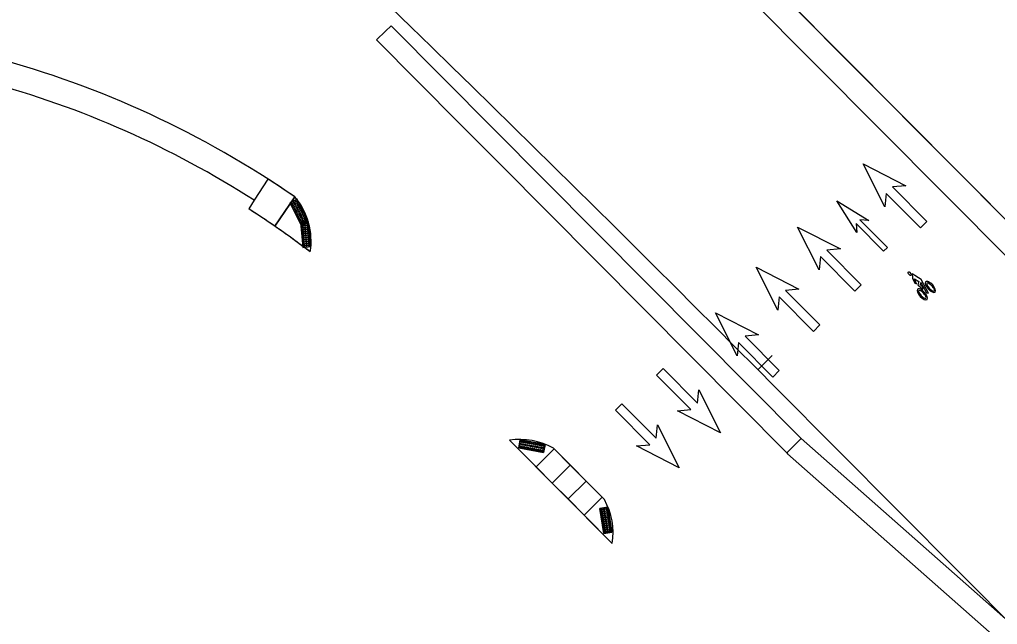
# Model space of a CAD drawing. Extents: x -5665 to 1997148, y 4 to 827579.
# Drawn here: x 1971970.2 to 1972163, y 802141.4 to 802260.6 of the extents above; entities that cross this region are included whole.
import ezdxf

# ---------------------------------------------------------------- set-up
doc = ezdxf.new("R2010")
doc.units = 0
for name, color, linetype in [('RD_HC_CL_Rel', 7, 'Continuous'), ('RD_HC_Data_Tic_Rel', 7, 'Continuous'), ('RD_PD_SW', 7, 'Continuous'), ('RD_Sketch8', 7, 'Continuous')]:
    doc.layers.add(name, color=color, linetype=linetype)

msp = doc.modelspace()

# ---------------------------------------------------------------- linework, layer by layer
at = {"layer": 'RD_HC_CL_Rel'}
msp.add_line((1972119.32, 802188.01), (1972571.34, 801732.96), dxfattribs=at)
msp.add_arc((1968054.42, 798150.11), 5729.58, 44.809081, 48.405807, dxfattribs=at)
at = {"layer": 'RD_HC_Data_Tic_Rel'}
msp.add_line((1972115.8, 802191.55), (1972118.63, 802194.37), dxfattribs=at)
at = {"layer": 'RD_PD_SW'}
for p, q in [((1972169.24, 802216.51), (1972015.58, 802371.19)), ((1972015.58, 802371.19), (1972169.24, 802216.51)), ((1972012.03, 802367.67), (1972165.53, 802213.14)), ((1972012.03, 802367.67), (1972165.53, 802213.14)), ((1972124.31, 802178.02), (1972043.47, 802259.4)), ((1972064.96, 802232.09), (1972121.46, 802175.19)), ((1972064.96, 802232.09), (1972064.96, 802232.09)), ((1972019.2, 802229.17), (1972016.5, 802224.97)), ((1972019.2, 802229.17), (1972016.5, 802224.97)), ((1972016.5, 802224.97), (1972015.41, 802223.28)), ((1972016.5, 802224.97), (1972015.41, 802223.28)), ((1972024.51, 802225.63), (1972020.53, 802219.87)), ((1972020.53, 802219.87), (1972024.51, 802225.63)), ((1972024.51, 802225.63), (1972020.53, 802219.87)), ((1972066.83, 802177.71), (1972087.08, 802157.32)), ((1972066.83, 802177.71), (1972072.07, 802172.42)), ((1972124.31, 802178.02), (1972121.46, 802175.19)), ((1972124.31, 802178.02), (1972121.46, 802175.19)), ((1972121.46, 802175.19), (1972124.31, 802178.02)), ((1972262.78, 802055.65), (1972124.31, 802178.02)), ((1972075.62, 802175.95), (1972072.07, 802172.42)), ((1972072.07, 802172.42), (1972075.62, 802175.95)), ((1972075.62, 802175.95), (1972072.07, 802172.42)), ((1972075.47, 802176.1), (1972085.53, 802165.97)), ((1972075.62, 802175.95), (1972075.47, 802176.1)), ((1972078.79, 802172.76), (1972075.62, 802175.95)), ((1972121.66, 802175.02), (1972121.46, 802175.19)), ((1972121.46, 802175.19), (1972121.65, 802175.02)), ((1972121.65, 802175.02), (1972259.84, 802052.91)), ((1972078.79, 802172.76), (1972075.24, 802169.23)), ((1972075.24, 802169.23), (1972078.79, 802172.76)), ((1972078.79, 802172.76), (1972075.24, 802169.23)), ((1972081.91, 802169.62), (1972078.79, 802172.76)), ((1972072.07, 802172.42), (1972075.24, 802169.23)), ((1972075.24, 802169.23), (1972078.36, 802166.09)), ((1972081.91, 802169.62), (1972078.36, 802166.09)), ((1972078.36, 802166.09), (1972081.91, 802169.62)), ((1972081.91, 802169.62), (1972078.36, 802166.09)), ((1972085.08, 802166.43), (1972081.91, 802169.62)), ((1972078.36, 802166.09), (1972081.53, 802162.9)), ((1972085.08, 802166.43), (1972081.53, 802162.9)), ((1972081.53, 802162.9), (1972085.08, 802166.43)), ((1972085.08, 802166.43), (1972081.53, 802162.9)), ((1972085.53, 802165.97), (1972085.08, 802166.43)), ((1972081.53, 802162.9), (1972087.08, 802157.32))]:
    msp.add_line(p, q, dxfattribs=at)
for points in [[(1972043.47, 802259.4), (1972042.4, 802258.34), (1972040.63, 802256.58)], [(1972040.63, 802256.58), (1972056.99, 802240.11), (1972064.96, 802232.09)], [(1972064.96, 802232.09), (1972064.96, 802232.09)], [(1972073.54, 802175.28), (1972068.64, 802176.18), (1972068.92, 802177.75), (1972073.83, 802176.85), (1972073.54, 802175.28)], [(1972087.01, 802159.56), (1972085.43, 802159.3), (1972084.62, 802164.22), (1972086.19, 802164.48), (1972087.01, 802159.56)]]:
    msp.add_lwpolyline(points, dxfattribs=at)
for points in [[(1972027.17, 802220.71), (1972024.96, 802225.17), (1972023.53, 802224.46), (1972025.74, 802219.99)], [(1972027.67, 802215.84), (1972027.2, 802220.81), (1972025.61, 802220.66), (1972026.07, 802215.69)], [(1972073.83, 802176.85), (1972068.92, 802177.75), (1972068.64, 802176.18), (1972073.54, 802175.28)], [(1972087.01, 802159.56), (1972086.19, 802164.48), (1972084.62, 802164.22), (1972085.43, 802159.3)]]:
    msp.add_lwpolyline(points, close=True, dxfattribs=at)
for centre, radius in [((1972024.83, 802224.77), 0.146), ((1972024.83, 802224.77), 0.073), ((1972023.93, 802224.32), 0.146), ((1972023.93, 802224.32), 0.073), ((1972024.1, 802223.96), 0.146), ((1972024.1, 802223.96), 0.073), ((1972024.28, 802223.6), 0.146), ((1972024.28, 802223.6), 0.073), ((1972024.37, 802224.54), 0.146), ((1972024.37, 802224.54), 0.073), ((1972024.46, 802223.24), 0.146), ((1972024.46, 802223.24), 0.073), ((1972024.55, 802224.18), 0.146), ((1972024.55, 802224.18), 0.073), ((1972024.64, 802222.89), 0.146), ((1972024.64, 802222.89), 0.073), ((1972024.73, 802223.82), 0.146), ((1972024.73, 802223.82), 0.073), ((1972024.91, 802223.47), 0.146), ((1972024.91, 802223.47), 0.073), ((1972025.01, 802224.41), 0.146), ((1972025.01, 802224.41), 0.073), ((1972025.08, 802223.11), 0.146), ((1972025.08, 802223.11), 0.073), ((1972025.18, 802224.05), 0.146), ((1972025.18, 802224.05), 0.073), ((1972025.26, 802222.75), 0.146), ((1972025.36, 802223.69), 0.146), ((1972025.36, 802223.69), 0.073), ((1972025.54, 802223.33), 0.146), ((1972025.54, 802223.33), 0.073), ((1972025.72, 802222.98), 0.146), ((1972025.72, 802222.98), 0.073), ((1972024.81, 802222.53), 0.146), ((1972024.81, 802222.53), 0.073), ((1972024.99, 802222.17), 0.146), ((1972024.99, 802222.17), 0.073), ((1972025.17, 802221.81), 0.146), ((1972025.17, 802221.81), 0.073), ((1972025.26, 802222.75), 0.073), ((1972025.35, 802221.45), 0.146), ((1972025.35, 802221.45), 0.073), ((1972025.44, 802222.39), 0.146), ((1972025.44, 802222.39), 0.073), ((1972025.53, 802221.09), 0.146), ((1972025.53, 802221.09), 0.073), ((1972025.62, 802222.03), 0.146), ((1972025.62, 802222.03), 0.073), ((1972025.8, 802221.67), 0.146), ((1972025.8, 802221.67), 0.073), ((1972025.9, 802222.62), 0.146), ((1972025.9, 802222.62), 0.073), ((1972025.97, 802221.32), 0.146), ((1972025.97, 802221.32), 0.073), ((1972026.07, 802222.26), 0.146), ((1972026.07, 802222.26), 0.073), ((1972026.15, 802220.96), 0.146), ((1972026.15, 802220.96), 0.073), ((1972026.25, 802221.9), 0.146), ((1972026.25, 802221.9), 0.073), ((1972026.43, 802221.54), 0.146), ((1972026.43, 802221.54), 0.073), ((1972026.61, 802221.18), 0.146), ((1972026.61, 802221.18), 0.073), ((1972026.78, 802220.83), 0.146), ((1972025.7, 802220.74), 0.146), ((1972025.7, 802220.74), 0.073), ((1972025.88, 802220.38), 0.146), ((1972025.93, 802220.38), 0.146), ((1972025.88, 802220.38), 0.073), ((1972025.97, 802219.98), 0.146), ((1972025.93, 802220.38), 0.073), ((1972026.01, 802219.59), 0.146), ((1972025.97, 802219.98), 0.073), ((1972026.04, 802219.19), 0.146), ((1972026.01, 802219.59), 0.073), ((1972026.04, 802219.19), 0.073), ((1972026.33, 802220.6), 0.146), ((1972026.33, 802220.6), 0.073), ((1972026.43, 802220.43), 0.146), ((1972026.47, 802220.03), 0.146), ((1972026.43, 802220.43), 0.073), ((1972026.5, 802219.63), 0.146), ((1972026.47, 802220.03), 0.073), ((1972026.54, 802219.23), 0.146), ((1972026.5, 802219.63), 0.073), ((1972026.54, 802219.23), 0.073), ((1972026.78, 802220.83), 0.073), ((1972026.93, 802220.48), 0.146), ((1972026.97, 802220.08), 0.146), ((1972026.93, 802220.48), 0.073), ((1972027.01, 802219.68), 0.146), ((1972026.97, 802220.08), 0.073), ((1972027.05, 802219.28), 0.146), ((1972027.01, 802219.68), 0.073), ((1972027.08, 802218.88), 0.146), ((1972027.05, 802219.28), 0.073), ((1972026.08, 802218.79), 0.146), ((1972026.12, 802218.39), 0.146), ((1972026.08, 802218.79), 0.073), ((1972026.16, 802217.99), 0.146), ((1972026.12, 802218.39), 0.073), ((1972026.19, 802217.6), 0.146), ((1972026.16, 802217.99), 0.073), ((1972026.23, 802217.2), 0.146), ((1972026.19, 802217.6), 0.073), ((1972026.23, 802217.2), 0.073), ((1972026.58, 802218.84), 0.146), ((1972026.61, 802218.44), 0.146), ((1972026.58, 802218.84), 0.073), ((1972026.65, 802218.04), 0.146), ((1972026.61, 802218.44), 0.073), ((1972026.69, 802217.64), 0.146), ((1972026.65, 802218.04), 0.073), ((1972026.73, 802217.24), 0.146), ((1972026.69, 802217.64), 0.073), ((1972026.73, 802217.24), 0.073), ((1972027.12, 802218.49), 0.146), ((1972027.08, 802218.88), 0.073), ((1972027.16, 802218.09), 0.146), ((1972027.12, 802218.49), 0.073), ((1972027.2, 802217.69), 0.146), ((1972027.16, 802218.09), 0.073), ((1972027.23, 802217.29), 0.146), ((1972027.2, 802217.69), 0.073), ((1972027.23, 802217.29), 0.073), ((1972026.27, 802216.8), 0.146), ((1972026.31, 802216.4), 0.146), ((1972026.27, 802216.8), 0.073), ((1972026.34, 802216), 0.146), ((1972026.31, 802216.4), 0.073), ((1972026.34, 802216), 0.073), ((1972026.76, 802216.85), 0.146), ((1972026.8, 802216.45), 0.146), ((1972026.76, 802216.85), 0.073), ((1972026.84, 802216.05), 0.146), ((1972026.8, 802216.45), 0.073), ((1972026.84, 802216.05), 0.073), ((1972027.27, 802216.89), 0.146), ((1972027.31, 802216.49), 0.146), ((1972027.27, 802216.89), 0.073), ((1972027.35, 802216.1), 0.146), ((1972027.31, 802216.49), 0.073), ((1972027.35, 802216.1), 0.073), ((1972069.08, 802176.9), 0.146), ((1972069.08, 802176.9), 0.073), ((1972069.17, 802177.4), 0.146), ((1972069.17, 802177.4), 0.073), ((1972069.47, 802176.83), 0.146), ((1972069.47, 802176.83), 0.073), ((1972069.56, 802177.33), 0.146), ((1972069.56, 802177.33), 0.073), ((1972069.86, 802176.76), 0.146), ((1972069.86, 802176.76), 0.073), ((1972069.96, 802177.26), 0.146), ((1972069.96, 802177.26), 0.073), ((1972070.26, 802176.69), 0.146), ((1972070.26, 802176.69), 0.073), ((1972070.35, 802177.19), 0.146), ((1972070.35, 802177.19), 0.073), ((1972070.65, 802176.62), 0.146), ((1972070.65, 802176.62), 0.073), ((1972070.74, 802177.12), 0.146), ((1972070.74, 802177.12), 0.073), ((1972071.04, 802176.54), 0.146), ((1972071.04, 802176.54), 0.073), ((1972071.14, 802177.04), 0.146), ((1972071.14, 802177.04), 0.073), ((1972071.44, 802176.47), 0.146), ((1972071.53, 802176.97), 0.146), ((1972071.53, 802176.97), 0.073), ((1972071.92, 802176.9), 0.146), ((1972071.92, 802176.9), 0.073), ((1972072.32, 802176.83), 0.146), ((1972072.32, 802176.83), 0.073), ((1972072.71, 802176.76), 0.146), ((1972072.71, 802176.76), 0.073), ((1972073.1, 802176.68), 0.146), ((1972073.1, 802176.68), 0.073), ((1972073.5, 802176.61), 0.146), ((1972073.5, 802176.61), 0.073), ((1972068.99, 802176.41), 0.146), ((1972068.99, 802176.41), 0.073), ((1972069.38, 802176.34), 0.146), ((1972069.38, 802176.34), 0.073), ((1972069.77, 802176.27), 0.146), ((1972069.77, 802176.27), 0.073), ((1972070.17, 802176.2), 0.146), ((1972070.17, 802176.2), 0.073), ((1972070.56, 802176.12), 0.146), ((1972070.56, 802176.12), 0.073), ((1972070.95, 802176.05), 0.146), ((1972070.95, 802176.05), 0.073), ((1972071.35, 802175.98), 0.146), ((1972071.35, 802175.98), 0.073), ((1972071.44, 802176.47), 0.073), ((1972071.74, 802175.91), 0.146), ((1972071.74, 802175.91), 0.073), ((1972071.83, 802176.4), 0.146), ((1972071.83, 802176.4), 0.073), ((1972072.13, 802175.84), 0.146), ((1972072.13, 802175.84), 0.073), ((1972072.22, 802176.33), 0.146), ((1972072.22, 802176.33), 0.073), ((1972072.53, 802175.76), 0.146), ((1972072.53, 802175.76), 0.073), ((1972072.62, 802176.25), 0.146), ((1972072.62, 802176.25), 0.073), ((1972072.92, 802175.69), 0.146), ((1972072.92, 802175.69), 0.073), ((1972073.01, 802176.18), 0.146), ((1972073.01, 802176.18), 0.073), ((1972073.32, 802175.62), 0.146), ((1972073.32, 802175.62), 0.073), ((1972073.41, 802176.11), 0.146), ((1972073.41, 802176.11), 0.073), ((1972084.96, 802163.97), 0.146), ((1972085.02, 802163.57), 0.146), ((1972084.96, 802163.97), 0.073), ((1972085.09, 802163.18), 0.146), ((1972085.02, 802163.57), 0.073), ((1972085.09, 802163.18), 0.073), ((1972085.45, 802164.05), 0.146), ((1972085.52, 802163.65), 0.146), ((1972085.45, 802164.05), 0.073), ((1972085.52, 802163.65), 0.073), ((1972085.58, 802163.26), 0.146), ((1972085.58, 802163.26), 0.073), ((1972085.95, 802164.13), 0.146), ((1972086.02, 802163.74), 0.146), ((1972085.95, 802164.13), 0.073), ((1972086.08, 802163.34), 0.146), ((1972086.02, 802163.74), 0.073), ((1972086.15, 802162.95), 0.146), ((1972086.08, 802163.34), 0.073), ((1972085.15, 802162.78), 0.146), ((1972085.22, 802162.39), 0.146), ((1972085.15, 802162.78), 0.073), ((1972085.29, 802161.99), 0.146), ((1972085.22, 802162.39), 0.073), ((1972085.29, 802161.99), 0.073), ((1972085.35, 802161.6), 0.146), ((1972085.42, 802161.2), 0.146), ((1972085.35, 802161.6), 0.073), ((1972085.42, 802161.2), 0.073), ((1972085.65, 802162.86), 0.146), ((1972085.65, 802162.86), 0.073), ((1972085.71, 802162.47), 0.146), ((1972085.78, 802162.07), 0.146), ((1972085.71, 802162.47), 0.073), ((1972085.78, 802162.07), 0.073), ((1972085.84, 802161.68), 0.146), ((1972085.91, 802161.28), 0.146), ((1972085.84, 802161.68), 0.073), ((1972085.91, 802161.28), 0.073), ((1972086.21, 802162.55), 0.146), ((1972086.15, 802162.95), 0.073), ((1972086.28, 802162.16), 0.146), ((1972086.21, 802162.55), 0.073), ((1972086.35, 802161.76), 0.146), ((1972086.28, 802162.16), 0.073), ((1972086.35, 802161.76), 0.073), ((1972086.41, 802161.37), 0.146), ((1972086.41, 802161.37), 0.073), ((1972085.48, 802160.81), 0.146), ((1972085.55, 802160.41), 0.146), ((1972085.48, 802160.81), 0.073), ((1972085.55, 802160.41), 0.073), ((1972085.61, 802160.02), 0.146), ((1972085.68, 802159.62), 0.146), ((1972085.61, 802160.02), 0.073), ((1972085.68, 802159.62), 0.073), ((1972085.97, 802160.89), 0.146), ((1972086.04, 802160.5), 0.146), ((1972085.97, 802160.89), 0.073), ((1972086.11, 802160.1), 0.146), ((1972086.04, 802160.5), 0.073), ((1972086.17, 802159.71), 0.146), ((1972086.11, 802160.1), 0.073), ((1972086.17, 802159.71), 0.073), ((1972086.48, 802160.97), 0.146), ((1972086.48, 802160.97), 0.073), ((1972086.54, 802160.58), 0.146), ((1972086.61, 802160.18), 0.146), ((1972086.54, 802160.58), 0.073), ((1972086.61, 802160.18), 0.073), ((1972086.67, 802159.79), 0.146), ((1972086.67, 802159.79), 0.073)]:
    msp.add_circle(centre, radius, dxfattribs=at)
for centre, radius, start, end in [((1971915.37, 802067.67), 192, 55.3591, 75.0011), ((1971915.37, 802067.67), 187, 57.264, 75.0011), ((1971915.37, 802067.67), 192, 55.3591, 57.264), ((1972014.21, 802216.91), 13.5, 350.9521, 40.2693), ((1971915.37, 802067.67), 185, 52.6758, 57.264), ((1971915.37, 802067.67), 185, 55.3591, 57.264), ((1971915.37, 802067.67), 185, 52.6758, 55.3591), ((1972068.81, 802164.35), 13.5, 60.4516, 98.4679), ((1972073.74, 802159.39), 13.5, 351.1503, 29.1666)]:
    msp.add_arc(centre, radius, start, end, dxfattribs=at)
at = {"layer": 'RD_Sketch8'}
for p, q in [((1972140.8, 802223.7), (1972136.55, 802232.16)), ((1972136.55, 802232.16), (1972144.98, 802227.84)), ((1972144.98, 802227.84), (1972142.34, 802227.6)), ((1972142.34, 802227.6), (1972149.11, 802220.79)), ((1972135.26, 802218.6), (1972131.38, 802224.89)), ((1972131.38, 802224.89), (1972137.67, 802220.98)), ((1972141.07, 802226.33), (1972140.8, 802223.7)), ((1972147.83, 802219.52), (1972141.07, 802226.33)), ((1972137.67, 802220.98), (1972135.88, 802221.11)), ((1972135.88, 802221.11), (1972141.31, 802215.67)), ((1972127.87, 802211.24), (1972123.61, 802219.7)), ((1972123.61, 802219.7), (1972132.04, 802215.39)), ((1972140.57, 802214.94), (1972135.15, 802220.38)), ((1972135.15, 802220.38), (1972135.26, 802218.6)), ((1972149.11, 802220.79), (1972147.83, 802219.52)), ((1972132.04, 802215.39), (1972129.41, 802215.14)), ((1972129.41, 802215.14), (1972136.17, 802208.33)), ((1972141.31, 802215.67), (1972140.57, 802214.94)), ((1972128.13, 802213.87), (1972127.87, 802211.24)), ((1972134.89, 802207.06), (1972128.13, 802213.87)), ((1972119.71, 802203.32), (1972115.45, 802211.78)), ((1972115.45, 802211.78), (1972123.88, 802207.46)), ((1972123.88, 802207.46), (1972121.25, 802207.22)), ((1972136.17, 802208.33), (1972134.89, 802207.06)), ((1972149.39, 802207.49), (1972149.56, 802207.65)), ((1972149.56, 802207.65), (1972149.39, 802207.49)), ((1972150.25, 802208.28), (1972150.07, 802208.12)), ((1972150.07, 802208.12), (1972150.24, 802208.28)), ((1972150.24, 802208.28), (1972150.07, 802208.12)), ((1972119.97, 802205.95), (1972119.71, 802203.32)), ((1972126.73, 802199.14), (1972119.97, 802205.95)), ((1972121.25, 802207.22), (1972128.01, 802200.41)), ((1972147.78, 802206.03), (1972147.96, 802206.19)), ((1972147.96, 802206.19), (1972147.78, 802206.03)), ((1972148.46, 802206.66), (1972148.64, 802206.82)), ((1972148.64, 802206.82), (1972148.46, 802206.66)), ((1972148.64, 802206.82), (1972148.47, 802206.66)), ((1972111.71, 802194.31), (1972107.45, 802202.77)), ((1972107.45, 802202.77), (1972115.88, 802198.46)), ((1972128.01, 802200.41), (1972126.73, 802199.14)), ((1972115.88, 802198.46), (1972113.25, 802198.21)), ((1972113.25, 802198.21), (1972120.01, 802191.4)), ((1972111.97, 802196.94), (1972111.71, 802194.31)), ((1972118.74, 802190.13), (1972111.97, 802196.94)), ((1972095.83, 802190.53), (1972097.11, 802191.8)), ((1972102.59, 802183.72), (1972095.83, 802190.53)), ((1972097.11, 802191.8), (1972103.87, 802184.99)), ((1972120.01, 802191.4), (1972118.74, 802190.13)), ((1972103.87, 802184.99), (1972104.13, 802187.62)), ((1972104.13, 802187.62), (1972108.39, 802179.16)), ((1972087.7, 802183.61), (1972088.98, 802184.88)), ((1972088.98, 802184.88), (1972095.74, 802178.07)), ((1972094.47, 802176.8), (1972087.7, 802183.61)), ((1972099.96, 802183.47), (1972102.59, 802183.72)), ((1972108.39, 802179.16), (1972099.96, 802183.47)), ((1972095.74, 802178.07), (1972096.01, 802180.7)), ((1972096.01, 802180.7), (1972100.26, 802172.24)), ((1972091.83, 802176.55), (1972094.47, 802176.8)), ((1972100.26, 802172.24), (1972091.83, 802176.55))]:
    msp.add_line(p, q, dxfattribs=at)
for points in [[(1972145.36, 802210.64), (1972145.38, 802210.69), (1972145.4, 802210.73), (1972145.41, 802210.76), (1972145.42, 802210.78), (1972145.44, 802210.8), (1972145.46, 802210.81), (1972145.48, 802210.83), (1972145.51, 802210.84), (1972145.53, 802210.85), (1972145.57, 802210.86), (1972145.6, 802210.86), (1972146.05, 802210.37), (1972146.04, 802210.34), (1972146.02, 802210.3), (1972145.99, 802210.26), (1972145.96, 802210.23), (1972145.93, 802210.2), (1972145.89, 802210.18), (1972145.86, 802210.17), (1972145.82, 802210.16), (1972145.81, 802210.15)], [(1972146.21, 802210.45), (1972146.29, 802209.62), (1972146.72, 802208.66), (1972147.07, 802208.53), (1972146.65, 802209.49), (1972147.49, 802208.94), (1972147.3, 802208.28), (1972148.3, 802207.44), (1972148.33, 802207.86), (1972147.83, 802208.32), (1972147.88, 802208.78), (1972149.05, 802206.72), (1972149.44, 802206.69), (1972147.98, 802209.34)]]:
    msp.add_lwpolyline(points, close=True, dxfattribs=at)
for centre, major_axis, ratio, start_param, end_param in [((1972148.2, 802206.44), (0.93, -1.02), 0.421657, 3.205785, 4.728917), ((1972148.2, 802206.44), (0.93, -1.02), 0.421657, 3.143612, 3.205785), ((1972148.2, 802206.44), (0.93, -1.02), 0.421657, 1.55828, 3.143599), ((1972149.8, 802207.9), (0.93, -1.02), 0.421657, 3.205785, 4.728917), ((1972149.8, 802207.9), (0.93, -1.02), 0.421657, 3.143612, 3.205785), ((1972149.8, 802207.9), (0.93, -1.02), 0.421657, 1.55828, 3.143599), ((1972149.82, 802207.88), (0.716, -0.77), 0.327603, 3.139551, 4.704089), ((1972149.82, 802207.88), (0.716, -0.77), 0.327603, 1.575, 3.139545), ((1972149.8, 802207.9), (0.93, -1.02), 0.421657, 4.73092, 6.285191), ((1972149.82, 802207.88), (0.716, -0.77), 0.327603, 4.706721, 4.968366), ((1972149.82, 802207.88), (0.716, -0.77), 0.327603, 4.968366, 6.281137), ((1972149.82, 802207.88), (0.716, -0.77), 0.327603, 6.281144, 7.855553), ((1972149.8, 802207.9), (0.93, -1.02), 0.421657, 0.002013, 1.556277), ((1972148.21, 802206.42), (0.716, -0.77), 0.327603, 3.139551, 4.704089), ((1972148.21, 802206.42), (0.716, -0.77), 0.327603, 1.575, 3.139545), ((1972148.2, 802206.44), (0.93, -1.02), 0.421657, 4.73092, 6.285191), ((1972148.21, 802206.42), (0.716, -0.77), 0.327603, 4.706721, 4.968366), ((1972148.21, 802206.42), (0.716, -0.77), 0.327603, 4.968366, 6.281137), ((1972148.21, 802206.42), (0.716, -0.77), 0.327603, 6.281144, 7.855553), ((1972148.2, 802206.44), (0.93, -1.02), 0.421657, 0.002013, 1.556277)]:
    msp.add_ellipse(centre, major_axis=major_axis, ratio=ratio, start_param=start_param, end_param=end_param, dxfattribs=at)

doc.saveas('drawing.dxf')
